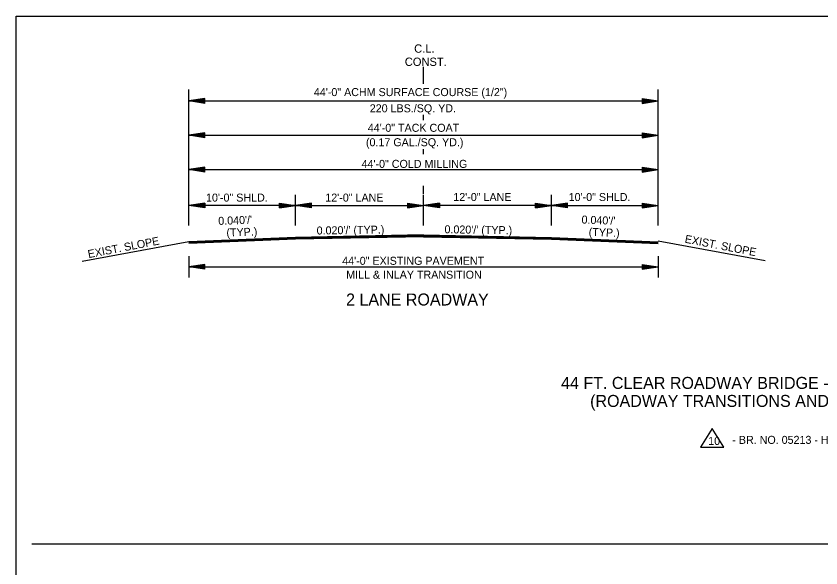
# Model space of a CAD drawing. Extents: x 544199 to 1930787, y -1968972 to 596640.
# Drawn here: x 544199 to 544953, y -1954321 to -1953803 of the extents above; entities that cross this region are included whole.
import ezdxf

# ---------------------------------------------------------------- set-up
doc = ezdxf.new("R2010")
doc.units = 0
for name, color, linetype in [('R_Border', 7, 'Continuous'), ('R_Draft', 7, 'Continuous'), ('R_No Plot', 7, 'Continuous')]:
    doc.layers.add(name, color=color, linetype=linetype)

msp = doc.modelspace()

# ---------------------------------------------------------------- linework, layer by layer
at = {"layer": 'R_Border'}
for p, q in [((544461, -1954010.86), (544361, -1954014.86)), ((544461, -1954011.16), (544361, -1954015.16)), ((544461, -1954011.46), (544361, -1954015.46)), ((544461, -1954011.76), (544361, -1954015.76)), ((544461, -1954012.06), (544361, -1954016.06)), ((544461, -1954012.36), (544361, -1954016.36)), ((544461, -1954012.53), (544361, -1954016.53)), ((544701, -1954010.86), (544801, -1954014.86)), ((544701, -1954011.16), (544801, -1954015.16)), ((544701, -1954011.46), (544801, -1954015.46)), ((544701, -1954011.76), (544801, -1954015.76)), ((544701, -1954012.06), (544801, -1954016.06)), ((544701, -1954012.36), (544801, -1954016.36)), ((544701, -1954012.53), (544801, -1954016.53)), ((544851.45, -1954190.07), (544840.41, -1954207.37)), ((544862.49, -1954207.37), (544851.45, -1954190.07)), ((544840.41, -1954207.37), (544862.49, -1954207.37)), ((544213.69, -1954298.06), (545241.64, -1954298.06))]:
    msp.add_line(p, q, dxfattribs=at)
at = {"layer": 'R_Draft'}
for p, q in [((544581, -1953866.88), (544581, -1953850.81)), ((544361, -1953999.68), (544361, -1953872.2)), ((544801, -1953999.68), (544801, -1953872.2)), ((544376, -1953880.68), (544361, -1953882.93)), ((544376, -1953881.05), (544363.5, -1953882.93)), ((544376, -1953885.18), (544376, -1953880.68)), ((544786, -1953880.68), (544801, -1953882.93)), ((544786, -1953880.68), (544786, -1953885.18)), ((544786, -1953881.05), (544798.49, -1953882.93)), ((544361, -1953882.93), (544801, -1953882.93)), ((544376, -1953885.18), (544361, -1953882.93)), ((544376, -1953884.8), (544363.5, -1953882.93)), ((544376, -1953881.44), (544366.08, -1953882.93)), ((544376, -1953884.42), (544366.08, -1953882.93)), ((544376, -1953881.81), (544368.58, -1953882.93)), ((544376, -1953884.05), (544368.58, -1953882.93)), ((544376, -1953882.19), (544371.12, -1953882.93)), ((544376, -1953883.66), (544371.12, -1953882.93)), ((544376, -1953882.58), (544373.63, -1953882.93)), ((544376, -1953883.28), (544373.63, -1953882.93)), ((544786, -1953881.44), (544795.91, -1953882.93)), ((544786, -1953881.81), (544793.41, -1953882.93)), ((544786, -1953882.2), (544790.87, -1953882.93)), ((544786, -1953882.58), (544788.37, -1953882.93)), ((544786, -1953885.18), (544801, -1953882.93)), ((544786, -1953883.66), (544790.87, -1953882.93)), ((544786, -1953884.42), (544795.91, -1953882.93)), ((544786, -1953884.8), (544798.49, -1953882.93)), ((544786, -1953884.05), (544793.41, -1953882.93)), ((544786, -1953883.28), (544788.37, -1953882.93)), ((544581, -1953900.82), (544581, -1953895.78)), ((544376, -1953912.83), (544361, -1953915.08)), ((544361, -1953915.08), (544801, -1953915.08)), ((544376, -1953917.33), (544361, -1953915.08)), ((544376, -1953913.2), (544363.5, -1953915.08)), ((544376, -1953916.95), (544363.5, -1953915.08)), ((544376, -1953913.58), (544366.08, -1953915.08)), ((544376, -1953916.57), (544366.08, -1953915.08)), ((544376, -1953913.96), (544368.58, -1953915.08)), ((544376, -1953916.19), (544368.58, -1953915.08)), ((544376, -1953914.34), (544371.12, -1953915.08)), ((544376, -1953915.8), (544371.12, -1953915.08)), ((544376, -1953914.72), (544373.63, -1953915.08)), ((544376, -1953915.43), (544373.63, -1953915.08)), ((544376, -1953917.33), (544376, -1953912.83)), ((544786, -1953912.83), (544801, -1953915.08)), ((544786, -1953912.83), (544786, -1953917.33)), ((544786, -1953913.2), (544798.49, -1953915.08)), ((544786, -1953913.58), (544795.91, -1953915.08)), ((544786, -1953913.96), (544793.41, -1953915.08)), ((544786, -1953914.35), (544790.87, -1953915.08)), ((544786, -1953914.72), (544788.37, -1953915.08)), ((544786, -1953917.33), (544801, -1953915.08)), ((544786, -1953915.81), (544790.87, -1953915.08)), ((544786, -1953916.57), (544795.91, -1953915.08)), ((544786, -1953916.95), (544798.49, -1953915.08)), ((544786, -1953916.19), (544793.41, -1953915.08)), ((544786, -1953915.43), (544788.37, -1953915.08)), ((544581, -1953932.67), (544581, -1953928.21)), ((544376, -1953945.07), (544361, -1953947.32)), ((544361, -1953947.32), (544801, -1953947.32)), ((544376, -1953949.57), (544361, -1953947.32)), ((544376, -1953945.44), (544363.5, -1953947.32)), ((544376, -1953949.19), (544363.5, -1953947.32)), ((544376, -1953945.82), (544366.08, -1953947.32)), ((544376, -1953948.81), (544366.08, -1953947.32)), ((544376, -1953946.2), (544368.58, -1953947.32)), ((544376, -1953948.43), (544368.58, -1953947.32)), ((544376, -1953946.58), (544371.12, -1953947.32)), ((544376, -1953948.04), (544371.12, -1953947.32)), ((544376, -1953946.96), (544373.63, -1953947.32)), ((544376, -1953947.67), (544373.63, -1953947.32)), ((544376, -1953949.57), (544376, -1953945.07)), ((544786, -1953945.07), (544801, -1953947.32)), ((544786, -1953945.07), (544786, -1953949.57)), ((544786, -1953945.44), (544798.49, -1953947.32)), ((544786, -1953945.82), (544795.91, -1953947.32)), ((544786, -1953946.2), (544793.41, -1953947.32)), ((544786, -1953946.59), (544790.87, -1953947.32)), ((544786, -1953946.96), (544788.37, -1953947.32)), ((544786, -1953949.57), (544801, -1953947.32)), ((544786, -1953948.05), (544790.87, -1953947.32)), ((544786, -1953948.81), (544795.91, -1953947.32)), ((544786, -1953949.19), (544798.49, -1953947.32)), ((544786, -1953948.43), (544793.41, -1953947.32)), ((544786, -1953947.67), (544788.37, -1953947.32)), ((544581, -1953970.08), (544581, -1953962.56)), ((544461, -1953999.51), (544461, -1953970.96)), ((544581, -1953999.51), (544581, -1953970.96)), ((544701, -1953999.51), (544701, -1953970.96)), ((544376, -1953978.6), (544361, -1953980.85)), ((544376, -1953978.98), (544363.5, -1953980.85)), ((544376, -1953979.36), (544366.08, -1953980.85)), ((544376, -1953978.6), (544376, -1953983.1)), ((544446, -1953978.6), (544461, -1953980.85)), ((544446, -1953983.1), (544446, -1953978.6)), ((544446, -1953978.98), (544458.49, -1953980.85)), ((544446, -1953979.36), (544455.91, -1953980.85)), ((544476, -1953978.6), (544461, -1953980.85)), ((544476, -1953978.98), (544463.5, -1953980.85)), ((544476, -1953979.36), (544466.08, -1953980.85)), ((544476, -1953983.1), (544476, -1953978.6)), ((544566, -1953978.6), (544581, -1953980.85)), ((544566, -1953978.6), (544566, -1953983.1)), ((544566, -1953978.98), (544578.49, -1953980.85)), ((544566, -1953979.36), (544575.91, -1953980.85)), ((544596, -1953978.6), (544581, -1953980.85)), ((544596, -1953978.98), (544583.5, -1953980.85)), ((544596, -1953979.36), (544586.08, -1953980.85)), ((544596, -1953978.6), (544596, -1953983.1)), ((544686, -1953978.6), (544701, -1953980.85)), ((544686, -1953983.1), (544686, -1953978.6)), ((544686, -1953978.98), (544698.49, -1953980.85)), ((544686, -1953979.36), (544695.91, -1953980.85)), ((544716, -1953978.6), (544701, -1953980.85)), ((544716, -1953978.98), (544703.5, -1953980.85)), ((544716, -1953979.36), (544706.08, -1953980.85)), ((544716, -1953983.1), (544716, -1953978.6)), ((544786, -1953978.6), (544801, -1953980.85)), ((544786, -1953978.6), (544786, -1953983.1)), ((544786, -1953978.98), (544798.49, -1953980.85)), ((544786, -1953979.36), (544795.91, -1953980.85)), ((544461, -1953980.85), (544361, -1953980.85)), ((544376, -1953983.1), (544361, -1953980.85)), ((544376, -1953982.73), (544363.5, -1953980.85)), ((544376, -1953982.35), (544366.08, -1953980.85)), ((544376, -1953979.74), (544368.58, -1953980.85)), ((544376, -1953981.97), (544368.58, -1953980.85)), ((544376, -1953980.13), (544371.12, -1953980.85)), ((544376, -1953981.59), (544371.12, -1953980.85)), ((544376, -1953980.5), (544373.63, -1953980.85)), ((544376, -1953981.21), (544373.63, -1953980.85)), ((544446, -1953979.74), (544453.41, -1953980.85)), ((544446, -1953980.12), (544450.87, -1953980.85)), ((544446, -1953980.5), (544448.37, -1953980.85)), ((544446, -1953983.1), (544461, -1953980.85)), ((544446, -1953981.58), (544450.87, -1953980.85)), ((544446, -1953982.35), (544455.91, -1953980.85)), ((544446, -1953982.73), (544458.49, -1953980.85)), ((544446, -1953981.97), (544453.41, -1953980.85)), ((544446, -1953981.21), (544448.37, -1953980.85)), ((544476, -1953983.1), (544461, -1953980.85)), ((544461, -1953980.85), (544581, -1953980.85)), ((544476, -1953982.73), (544463.5, -1953980.85)), ((544476, -1953982.35), (544466.08, -1953980.85)), ((544476, -1953979.74), (544468.58, -1953980.85)), ((544476, -1953981.97), (544468.58, -1953980.85)), ((544476, -1953980.12), (544471.12, -1953980.85)), ((544476, -1953981.58), (544471.12, -1953980.85)), ((544476, -1953980.5), (544473.63, -1953980.85)), ((544476, -1953981.21), (544473.63, -1953980.85)), ((544566, -1953979.74), (544573.41, -1953980.85)), ((544566, -1953980.13), (544570.87, -1953980.85)), ((544566, -1953980.5), (544568.37, -1953980.85)), ((544566, -1953983.1), (544581, -1953980.85)), ((544566, -1953981.59), (544570.87, -1953980.85)), ((544566, -1953982.35), (544575.91, -1953980.85)), ((544566, -1953982.73), (544578.49, -1953980.85)), ((544566, -1953981.97), (544573.41, -1953980.85)), ((544566, -1953981.21), (544568.37, -1953980.85)), ((544701, -1953980.85), (544581, -1953980.85)), ((544596, -1953983.1), (544581, -1953980.85)), ((544596, -1953982.73), (544583.5, -1953980.85)), ((544596, -1953982.35), (544586.08, -1953980.85)), ((544596, -1953979.74), (544588.58, -1953980.85)), ((544596, -1953981.97), (544588.58, -1953980.85)), ((544596, -1953980.13), (544591.12, -1953980.85)), ((544596, -1953981.59), (544591.12, -1953980.85)), ((544596, -1953980.5), (544593.63, -1953980.85)), ((544596, -1953981.21), (544593.63, -1953980.85)), ((544686, -1953979.74), (544693.41, -1953980.85)), ((544686, -1953980.12), (544690.87, -1953980.85)), ((544686, -1953980.5), (544688.37, -1953980.85)), ((544686, -1953983.1), (544701, -1953980.85)), ((544686, -1953981.58), (544690.87, -1953980.85)), ((544686, -1953982.35), (544695.91, -1953980.85)), ((544686, -1953982.73), (544698.49, -1953980.85)), ((544686, -1953981.97), (544693.41, -1953980.85)), ((544686, -1953981.21), (544688.37, -1953980.85)), ((544701, -1953980.85), (544801, -1953980.85)), ((544716, -1953983.1), (544701, -1953980.85)), ((544716, -1953982.73), (544703.5, -1953980.85)), ((544716, -1953982.35), (544706.08, -1953980.85)), ((544716, -1953979.74), (544708.58, -1953980.85)), ((544716, -1953981.97), (544708.58, -1953980.85)), ((544716, -1953980.12), (544711.12, -1953980.85)), ((544716, -1953981.58), (544711.12, -1953980.85)), ((544716, -1953980.5), (544713.63, -1953980.85)), ((544716, -1953981.21), (544713.63, -1953980.85)), ((544786, -1953979.74), (544793.41, -1953980.85)), ((544786, -1953980.13), (544790.87, -1953980.85)), ((544786, -1953980.5), (544788.37, -1953980.85)), ((544786, -1953983.1), (544801, -1953980.85)), ((544786, -1953981.59), (544790.87, -1953980.85)), ((544786, -1953982.35), (544795.91, -1953980.85)), ((544786, -1953982.73), (544798.49, -1953980.85)), ((544786, -1953981.97), (544793.41, -1953980.85)), ((544786, -1953981.21), (544788.37, -1953980.85)), ((544581, -1954008.46), (544461, -1954010.86)), ((544580.99, -1954008.76), (544461, -1954011.16)), ((544581, -1954009.06), (544461, -1954011.46)), ((544581.01, -1954009.36), (544461, -1954011.76)), ((544581.02, -1954009.66), (544461, -1954012.06)), ((544580.97, -1954009.66), (544701, -1954012.06)), ((544580.98, -1954009.06), (544701, -1954011.46)), ((544580.98, -1954009.36), (544701, -1954011.76)), ((544580.99, -1954008.76), (544701, -1954011.16)), ((544581, -1954008.46), (544701, -1954010.86)), ((544361, -1954014.86), (544260.93, -1954033.24)), ((544581.03, -1954009.96), (544461, -1954012.36)), ((544581.03, -1954010.13), (544461, -1954012.53)), ((544580.96, -1954010.13), (544701, -1954012.53)), ((544580.97, -1954009.96), (544701, -1954012.36)), ((544801, -1954014.06), (544901.06, -1954032.44)), ((544361, -1954028.32), (544361, -1954048.32)), ((544801, -1954028.32), (544801, -1954048.32)), ((544376, -1954036.07), (544361, -1954038.32)), ((544361, -1954038.32), (544801, -1954038.32)), ((544376, -1954040.57), (544361, -1954038.32)), ((544376, -1954036.44), (544363.5, -1954038.32)), ((544376, -1954040.19), (544363.5, -1954038.32)), ((544376, -1954036.83), (544366.08, -1954038.32)), ((544376, -1954039.81), (544366.08, -1954038.32)), ((544376, -1954037.2), (544368.58, -1954038.32)), ((544376, -1954039.44), (544368.58, -1954038.32)), ((544376, -1954037.58), (544371.12, -1954038.32)), ((544376, -1954039.05), (544371.12, -1954038.32)), ((544376, -1954037.97), (544373.63, -1954038.32)), ((544376, -1954038.67), (544373.63, -1954038.32)), ((544376, -1954040.57), (544376, -1954036.07)), ((544786, -1954036.07), (544801, -1954038.32)), ((544786, -1954036.07), (544786, -1954040.57)), ((544786, -1954036.44), (544798.49, -1954038.32)), ((544786, -1954036.83), (544795.91, -1954038.32)), ((544786, -1954037.2), (544793.41, -1954038.32)), ((544786, -1954037.59), (544790.87, -1954038.32)), ((544786, -1954037.97), (544788.37, -1954038.32)), ((544786, -1954040.57), (544801, -1954038.32)), ((544786, -1954039.05), (544790.87, -1954038.32)), ((544786, -1954039.81), (544795.91, -1954038.32)), ((544786, -1954040.19), (544798.49, -1954038.32)), ((544786, -1954039.44), (544793.41, -1954038.32)), ((544786, -1954038.67), (544788.37, -1954038.32))]:
    msp.add_line(p, q, dxfattribs=at)
at = {"layer": 'R_No Plot'}
msp.add_lwpolyline([(544198.93, -1954331), (544198.93, -1953803.38), (545382.98, -1953803.38), (545382.98, -1953852.78), (545560.58, -1953852.78), (545560.58, -1953870.63), (545578.78, -1953870.63), (545578.78, -1953867.38), (545656.45, -1953867.38)], dxfattribs=at)

# ---------------------------------------------------------------- texts
at = {"layer": 'R_Draft'}
for s, height, p in [('C.L.', 7.8, (544572.1, -1953837.72)), ('CONST.', 7.8, (544563.32, -1953850.08)), ('44\'-0" ACHM SURFACE COURSE (1/2")', 7.5, (544478.09, -1953878.36)), ('220 LBS./SQ. YD. ', 7.5, (544530.5, -1953893.54)), ('44\'-0" TACK COAT', 7.5, (544528.64, -1953911.83)), ('(0.17 GAL./SQ. YD.)', 7.5, (544526.91, -1953925.37)), ('44\'-0" COLD MILLING', 7.5, (544522.8, -1953945.65)), ('10\'-0" SHLD.', 7.5, (544376.98, -1953977.25)), ('12\'-0" LANE', 7.5, (544488.81, -1953977.25)), ('12\'-0" LANE', 7.5, (544608.81, -1953976.72)), ('10\'-0" SHLD.', 7.5, (544716.98, -1953976.72)), ('44\'-0" EXISTING PAVEMENT', 7.5, (544504.67, -1954036.49)), ('MILL & INLAY TRANSITION', 7.5, (544508.39, -1954049.49)), ('2 LANE ROADWAY', 11.25, (544508.27, -1954074.64)), ('44 FT. CLEAR ROADWAY BRIDGE - HYDRODEMOLITION', 11.25, (544709.83, -1954152.83)), ('(ROADWAY TRANSITIONS AND NEW GUARDRAIL)', 11.25, (544737.07, -1954169.71)), ('10', 7.5, (544847.76, -1954205.35)), ('- BR. NO. 05213 - HWY. 82', 7.5, (544870.4, -1954204.32))]:
    msp.add_text(s, height=height, dxfattribs=at).set_placement(p)
for s, rotation, p in [("0.040'/' ", 2.29061, (544388.6, -1953999.14)), ("0.040'/' ", 357.70939, (544728.9, -1953997.76)), ('(TYP.)', 2.29061, (544396.25, -1954010.1)), ("0.020'/' (TYP.)", 0.87191, (544480.74, -1954008.14)), ("0.020'/' (TYP.)", 359.12809, (544600.49, -1954006.91)), ('(TYP.)', 357.70939, (544735.65, -1954009.29)), ('EXIST. SLOPE', 349.11714, (544825.38, -1954015.66)), ('EXIST. SLOPE', 10.88286, (544266.91, -1954030.26))]:
    msp.add_text(s, height=7.5, rotation=rotation, dxfattribs=at).set_placement(p)

doc.saveas('drawing.dxf')
